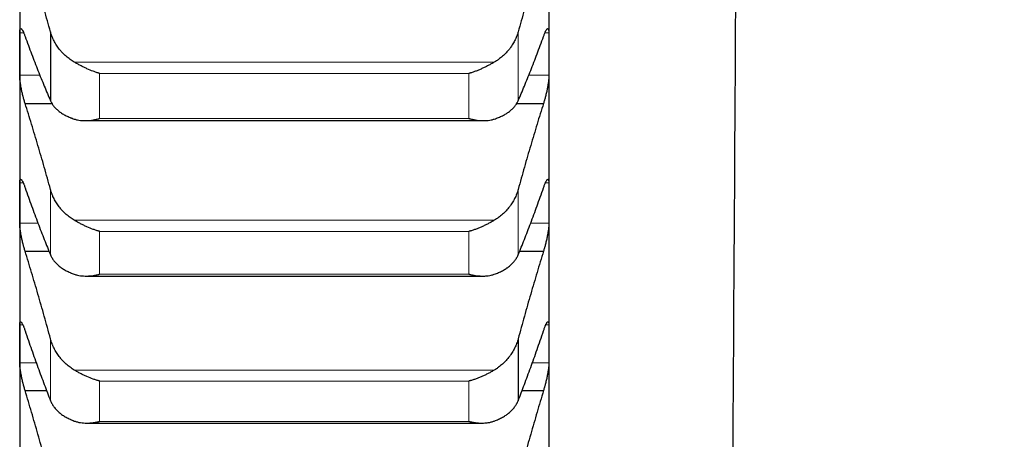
# Model space of a CAD drawing. Header units: inches. Extents: x 0 to 17820, y -10 to 12600.
# Tile 296 of 339: x 11826 to 11923, y 8194 to 8235. Entities that reach past the tile are written whole.
import ezdxf

# ---------------------------------------------------------------- set-up
doc = ezdxf.new("R2010")
doc.units = ezdxf.units.IN
doc.layers.add('1', color=7, linetype='Continuous', true_color=0xffffff)
doc.layers.add('254', color=7, linetype='Continuous', true_color=0xffffff)
doc.styles.add('latin_extended', font='simplex.shx')
doc.dimstyles.get("Standard").update_dxf_attribs({"dimtxt": 0.18, "dimasz": 0.18, "dimexe": 0.18, "dimexo": 0.0625, "dimgap": 0.09, "dimtad": 0, "dimtih": 1, "dimtoh": 1, "dimdec": 4, "dimzin": 0, "dimdsep": 46, "dimtxsty": 'Standard', "dimcen": 0.09, "dimadec": 0, "dimazin": 0, "dimtfac": 1, "dimtdec": 4, "dimtofl": 0, "dimtmove": 0, "dimatfit": 3, "dimfxl": 1, "dimtolj": 1, "dimtzin": 0, "dimarcsym": 0})

# ---------------------------------------------------------------- blocks, each defined once
blk = doc.blocks.new('_U4')
at = {"layer": '254', "color": 3, "linetype": 'Continuous', "lineweight": 13, "transparency": 16777216}
for p, q in [((12128.313, 8435.901), (12128.313, 7002.901)), ((11878.313, 8241.683), (11878.313, 7002.901)), ((11878.313, 7032.901), (10893.162, 7032.901)), ((11773.313, 7032.901), (11668.313, 7032.901)), ((12128.313, 7032.901), (11878.313, 7032.901)), ((12233.313, 7032.901), (12338.313, 7032.901))]:
    blk.add_line(p, q, dxfattribs=at)
at = {"layer": '254', "color": 3, "transparency": 16777216}
for points in [[(11773.313, 7015.401), (11773.313, 7050.401), (11878.313, 7032.901)], [(12233.313, 7050.401), (12233.313, 7015.401), (12128.313, 7032.901)]]:
    blk.add_solid(points, dxfattribs=at)
at = {"layer": 'Defpoints', "color": 0, "transparency": 16777216}
for p in [(12128.313, 8465.901), (11878.313, 8271.683), (11878.313, 7032.901)]:
    blk.add_point(p, dxfattribs=at)
at = {"layer": '254', "color": 2, "lineweight": 13, "transparency": 16777216, "insert": (10945.662, 7190.401), "char_height": 105, "attachment_point": 1, "style": 'latin_extended'}
blk.add_mtext('\\A1;250', dxfattribs=at)
blk = doc.blocks.new('_U5')
at = {"layer": '254', "color": 3, "linetype": 'Continuous', "lineweight": 13, "transparency": 16777216}
for p, q in [((11718.313, 8695.901), (11718.313, 7242.901)), ((11878.313, 8194.233), (11878.313, 7242.901)), ((11718.313, 7272.901), (10808.313, 7272.901)), ((11613.313, 7272.901), (11508.313, 7272.901)), ((11878.313, 7272.901), (11718.313, 7272.901)), ((11983.313, 7272.901), (12088.313, 7272.901))]:
    blk.add_line(p, q, dxfattribs=at)
at = {"layer": '254', "color": 3, "transparency": 16777216}
for points in [[(11613.313, 7255.401), (11613.313, 7290.401), (11718.313, 7272.901)], [(11983.313, 7290.401), (11983.313, 7255.401), (11878.313, 7272.901)]]:
    blk.add_solid(points, dxfattribs=at)
at = {"layer": 'Defpoints', "color": 0, "transparency": 16777216}
for p in [(11718.313, 8725.901), (11878.313, 8224.233), (11718.313, 7272.901)]:
    blk.add_point(p, dxfattribs=at)
at = {"layer": '254', "color": 2, "lineweight": 13, "transparency": 16777216, "insert": (10860.813, 7605.401), "char_height": 105, "attachment_point": 1, "style": 'latin_extended'}
blk.add_mtext('\\A1;\\C2;Flywheel\\P\\C2;90-160', dxfattribs=at)

msp = doc.modelspace()

# ---------------------------------------------------------------- linework, layer by layer
at = {"layer": '1', "color": 2, "linetype": 'Continuous', "lineweight": 25}
for p, q in [((11826.313, 8247.096), (11826.313, 8231.657)), ((11878.313, 8247.096), (11878.313, 8231.657)), ((11829.339, 8233.836), (11829.339, 8227.058)), ((11826.313, 8231.657), (11826.313, 8217.01)), ((11878.313, 8231.657), (11878.313, 8217.01)), ((11826.85, 8226.787), (11829.548, 8226.787)), ((11875.14, 8226.787), (11877.775, 8226.787)), ((11832.745, 8225.106), (11871.884, 8225.106)), ((11826.313, 8217.01), (11826.313, 8203.177)), ((11878.313, 8217.01), (11878.313, 8203.177)), ((11826.85, 8212.269), (11829.198, 8212.269)), ((11875.427, 8212.269), (11877.775, 8212.269)), ((11832.819, 8209.835), (11871.798, 8209.835)), ((11875.286, 8203.664), (11875.286, 8197.59)), ((11826.313, 8203.177), (11826.313, 8190.182)), ((11878.313, 8203.177), (11878.313, 8190.182)), ((11826.85, 8198.574), (11828.967, 8198.574)), ((11875.658, 8198.574), (11877.775, 8198.574)), ((11832.892, 8195.388), (11871.712, 8195.388))]:
    msp.add_line(p, q, dxfattribs=at)
at = {"layer": '1', "color": 110, "linetype": 'Continuous', "lineweight": 13}
for p, q in [((11826.315, 8233.738), (11826.71, 8233.738)), ((11875.286, 8233.836), (11875.286, 8227.058)), ((11877.918, 8233.738), (11878.31, 8233.738)), ((11831.681, 8230.852), (11872.944, 8230.852)), ((11834.168, 8229.746), (11870.457, 8229.746)), ((11834.168, 8229.746), (11834.168, 8225.319)), ((11870.457, 8229.746), (11870.457, 8225.319)), ((11826.315, 8229.576), (11828.297, 8229.576)), ((11876.328, 8229.576), (11878.31, 8229.576)), ((11834.168, 8225.319), (11870.457, 8225.319)), ((11826.315, 8218.979), (11826.664, 8218.979)), ((11829.339, 8218.344), (11829.339, 8211.913)), ((11875.286, 8218.344), (11875.286, 8211.913)), ((11877.954, 8218.979), (11878.31, 8218.979)), ((11831.681, 8215.316), (11872.944, 8215.316)), ((11826.315, 8215.04), (11828.105, 8215.04)), ((11834.168, 8214.223), (11870.457, 8214.223)), ((11834.168, 8214.223), (11834.168, 8210.024)), ((11870.457, 8214.223), (11870.457, 8210.024)), ((11876.52, 8215.04), (11878.31, 8215.04)), ((11834.168, 8210.024), (11870.457, 8210.024)), ((11826.315, 8205.033), (11826.624, 8205.033)), ((11878, 8205.033), (11878.31, 8205.033)), ((11829.339, 8203.664), (11829.339, 8197.59)), ((11826.315, 8201.322), (11827.942, 8201.322)), ((11876.683, 8201.322), (11878.31, 8201.322)), ((11831.681, 8200.597), (11872.944, 8200.597)), ((11834.168, 8199.52), (11870.457, 8199.52)), ((11834.168, 8199.52), (11834.168, 8195.554)), ((11870.457, 8199.52), (11870.457, 8195.554)), ((11834.168, 8195.554), (11870.457, 8195.554))]:
    msp.add_line(p, q, dxfattribs=at)
at = {"layer": '1', "color": 2, "linetype": 'Continuous', "lineweight": 25}
for points, knots in [([(11896.769, 8257.437), (11896.744, 8253.338), (11896.425, 8201.881), (11895.44, 8042.788), (11894.48, 7887.794), (11893.813, 7780.16)], [0, 0, 0, 0, 0.025761, 0.323445, 1, 1, 1, 1]), ([(11826.315, 8233.738), (11826.315, 8233.778), (11826.317, 8233.853), (11826.325, 8233.948), (11826.334, 8234), (11826.342, 8234.034), (11826.345, 8234.045), (11826.351, 8234.065), (11826.354, 8234.074), (11826.372, 8234.115), (11826.389, 8234.135), (11826.413, 8234.145), (11826.419, 8234.146), (11826.427, 8234.146), (11826.429, 8234.146), (11826.435, 8234.145), (11826.449, 8234.143), (11826.475, 8234.13), (11826.501, 8234.106), (11826.528, 8234.075), (11826.543, 8234.057), (11826.586, 8233.993), (11826.617, 8233.939), (11826.665, 8233.843), (11826.681, 8233.808), (11826.705, 8233.752), (11826.714, 8233.733), (11826.731, 8233.692), (11826.739, 8233.672), (11826.781, 8233.566), (11826.816, 8233.473), (11826.85, 8233.371)], [0, 0, 0, 0, 0.0625, 0.125, 0.1875, 0.1875, 0.21875, 0.21875, 0.25, 0.25, 0.375, 0.375, 0.40625, 0.40625, 0.421875, 0.421875, 0.4375, 0.5, 0.5625, 0.5625, 0.625, 0.625, 0.75, 0.75, 0.8125, 0.8125, 0.84375, 0.84375, 0.875, 0.875, 1, 1, 1, 1]), ([(11831.681, 8230.852), (11831.535, 8230.936), (11831.395, 8231.026), (11831.126, 8231.219), (11830.869, 8231.423), (11830.632, 8231.649), (11830.492, 8231.798), (11830.464, 8231.828), (11830.409, 8231.889), (11830.382, 8231.92), (11830.302, 8232.013), (11830.25, 8232.076), (11830.1, 8232.268), (11830.008, 8232.4), (11829.836, 8232.67), (11829.757, 8232.808), (11829.649, 8233.021), (11829.615, 8233.093), (11829.566, 8233.202), (11829.55, 8233.238), (11829.519, 8233.312), (11829.504, 8233.349), (11829.432, 8233.534), (11829.381, 8233.684), (11829.339, 8233.836)], [0, 0, 0, 0, 0.125, 0.125, 0.25, 0.375, 0.375, 0.40625, 0.40625, 0.4375, 0.4375, 0.5, 0.5, 0.625, 0.625, 0.75, 0.75, 0.8125, 0.8125, 0.84375, 0.84375, 0.875, 0.875, 1, 1, 1, 1]), ([(11875.286, 8233.836), (11875.244, 8233.684), (11875.194, 8233.535), (11875.079, 8233.241), (11874.95, 8232.953), (11874.792, 8232.675), (11874.663, 8232.471), (11874.618, 8232.404), (11874.548, 8232.304), (11874.524, 8232.271), (11874.475, 8232.206), (11874.451, 8232.173), (11874.326, 8232.013), (11874.114, 8231.767), (11873.879, 8231.54), (11873.632, 8231.325), (11873.503, 8231.222), (11873.333, 8231.1), (11873.299, 8231.076), (11873.229, 8231.029), (11873.125, 8230.96), (11873.017, 8230.894), (11872.944, 8230.852)], [0, 0, 0, 0, 0.125, 0.125, 0.25, 0.375, 0.375, 0.4375, 0.4375, 0.46875, 0.46875, 0.5, 0.5, 0.625, 0.75, 0.75, 0.875, 0.875, 0.90625, 0.90625, 0.9375, 1, 1, 1, 1]), ([(11877.775, 8233.371), (11877.81, 8233.473), (11877.844, 8233.566), (11877.894, 8233.692), (11877.91, 8233.731), (11877.935, 8233.788), (11877.943, 8233.806), (11877.96, 8233.841), (11877.968, 8233.858), (11878.008, 8233.939), (11878.038, 8233.993), (11878.082, 8234.056), (11878.096, 8234.074), (11878.116, 8234.097), (11878.123, 8234.104), (11878.136, 8234.117), (11878.142, 8234.122), (11878.174, 8234.145), (11878.196, 8234.15), (11878.221, 8234.141), (11878.226, 8234.138), (11878.235, 8234.132), (11878.239, 8234.127), (11878.252, 8234.112), (11878.26, 8234.099), (11878.281, 8234.05), (11878.291, 8234.004), (11878.3, 8233.932), (11878.302, 8233.917), (11878.305, 8233.885), (11878.306, 8233.868), (11878.309, 8233.816), (11878.31, 8233.778), (11878.31, 8233.738)], [0, 0, 0, 0, 0.125, 0.125, 0.1875, 0.1875, 0.21875, 0.21875, 0.25, 0.25, 0.375, 0.375, 0.4375, 0.4375, 0.46875, 0.46875, 0.5, 0.5, 0.625, 0.625, 0.65625, 0.65625, 0.6875, 0.6875, 0.75, 0.75, 0.875, 0.875, 0.90625, 0.90625, 0.9375, 0.9375, 1, 1, 1, 1]), ([(11834.168, 8229.746), (11834.165, 8229.747), (11834.162, 8229.747), (11834.155, 8229.749), (11834.152, 8229.75), (11834.142, 8229.753), (11834.122, 8229.759), (11834.076, 8229.772), (11833.983, 8229.8), (11833.904, 8229.825), (11833.746, 8229.877), (11833.641, 8229.914), (11833.327, 8230.031), (11833.119, 8230.117), (11832.808, 8230.258), (11832.704, 8230.307), (11832.549, 8230.384), (11832.497, 8230.409), (11832.393, 8230.462), (11832.342, 8230.489), (11832.187, 8230.57), (11832.084, 8230.625), (11831.881, 8230.738), (11831.781, 8230.795), (11831.681, 8230.852)], [0, 0, 0, 0, 0.003906, 0.003906, 0.007813, 0.007813, 0.015625, 0.03125, 0.0625, 0.125, 0.125, 0.25, 0.25, 0.5, 0.5, 0.625, 0.625, 0.6875, 0.6875, 0.75, 0.75, 0.875, 0.875, 1, 1, 1, 1]), ([(11872.944, 8230.852), (11872.844, 8230.795), (11872.744, 8230.738), (11872.543, 8230.627), (11872.442, 8230.572), (11872.238, 8230.465), (11872.135, 8230.413), (11871.929, 8230.311), (11871.824, 8230.262), (11871.615, 8230.166), (11871.51, 8230.121), (11871.3, 8230.034), (11871.195, 8229.992), (11870.985, 8229.914), (11870.879, 8229.877), (11870.721, 8229.825), (11870.642, 8229.8), (11870.549, 8229.772), (11870.503, 8229.759), (11870.483, 8229.753), (11870.47, 8229.749), (11870.463, 8229.747), (11870.457, 8229.746)], [0, 0, 0, 0, 0.125, 0.125, 0.25, 0.25, 0.375, 0.375, 0.5, 0.5, 0.625, 0.625, 0.75, 0.75, 0.875, 0.875, 0.9375, 0.96875, 0.984375, 0.992187, 0.992187, 1, 1, 1, 1]), ([(11826.85, 8226.787), (11826.815, 8226.891), (11826.781, 8227), (11826.731, 8227.172), (11826.715, 8227.231), (11826.69, 8227.321), (11826.682, 8227.352), (11826.665, 8227.413), (11826.657, 8227.445), (11826.617, 8227.601), (11826.587, 8227.727), (11826.543, 8227.92), (11826.529, 8227.984), (11826.509, 8228.082), (11826.502, 8228.115), (11826.489, 8228.18), (11826.483, 8228.212), (11826.451, 8228.373), (11826.429, 8228.5), (11826.404, 8228.655), (11826.399, 8228.686), (11826.39, 8228.747), (11826.386, 8228.778), (11826.373, 8228.868), (11826.365, 8228.926), (11826.344, 8229.097), (11826.334, 8229.204), (11826.325, 8229.329), (11826.323, 8229.353), (11826.32, 8229.401), (11826.319, 8229.425), (11826.316, 8229.493), (11826.315, 8229.536), (11826.315, 8229.576)], [0, 0, 0, 0, 0.125, 0.125, 0.1875, 0.1875, 0.21875, 0.21875, 0.25, 0.25, 0.375, 0.375, 0.4375, 0.4375, 0.46875, 0.46875, 0.5, 0.5, 0.625, 0.625, 0.65625, 0.65625, 0.6875, 0.6875, 0.75, 0.75, 0.875, 0.875, 0.90625, 0.90625, 0.9375, 0.9375, 1, 1, 1, 1]), ([(11878.31, 8229.576), (11878.31, 8229.536), (11878.308, 8229.45), (11878.3, 8229.309), (11878.291, 8229.205), (11878.283, 8229.125), (11878.28, 8229.097), (11878.274, 8229.041), (11878.271, 8229.013), (11878.253, 8228.871), (11878.236, 8228.751), (11878.212, 8228.596), (11878.206, 8228.565), (11878.198, 8228.518), (11878.196, 8228.502), (11878.19, 8228.47), (11878.176, 8228.39), (11878.15, 8228.246), (11878.124, 8228.117), (11878.097, 8227.988), (11878.083, 8227.923), (11878.039, 8227.728), (11878.008, 8227.601), (11877.96, 8227.416), (11877.944, 8227.354), (11877.92, 8227.264), (11877.911, 8227.234), (11877.894, 8227.174), (11877.886, 8227.145), (11877.844, 8227), (11877.809, 8226.891), (11877.775, 8226.787)], [0, 0, 0, 0, 0.0625, 0.125, 0.1875, 0.1875, 0.21875, 0.21875, 0.25, 0.25, 0.375, 0.375, 0.40625, 0.40625, 0.421875, 0.421875, 0.4375, 0.5, 0.5625, 0.5625, 0.625, 0.625, 0.75, 0.75, 0.8125, 0.8125, 0.84375, 0.84375, 0.875, 0.875, 1, 1, 1, 1]), ([(11829.339, 8227.058), (11829.381, 8226.96), (11829.431, 8226.865), (11829.546, 8226.681), (11829.675, 8226.501), (11829.833, 8226.331), (11829.962, 8226.207), (11830.007, 8226.167), (11830.077, 8226.107), (11830.101, 8226.087), (11830.15, 8226.047), (11830.174, 8226.028), (11830.299, 8225.932), (11830.511, 8225.787), (11830.746, 8225.655), (11830.993, 8225.53), (11831.122, 8225.471), (11831.292, 8225.401), (11831.326, 8225.388), (11831.396, 8225.361), (11831.5, 8225.321), (11831.608, 8225.284), (11831.681, 8225.261)], [0, 0, 0, 0, 0.125, 0.125, 0.25, 0.375, 0.375, 0.4375, 0.4375, 0.46875, 0.46875, 0.5, 0.5, 0.625, 0.75, 0.75, 0.875, 0.875, 0.90625, 0.90625, 0.9375, 1, 1, 1, 1]), ([(11872.944, 8225.261), (11873.09, 8225.308), (11873.23, 8225.359), (11873.499, 8225.469), (11873.756, 8225.586), (11873.993, 8225.718), (11874.133, 8225.805), (11874.161, 8225.823), (11874.216, 8225.859), (11874.243, 8225.877), (11874.323, 8225.933), (11874.375, 8225.97), (11874.525, 8226.085), (11874.617, 8226.164), (11874.789, 8226.328), (11874.868, 8226.412), (11874.976, 8226.544), (11875.01, 8226.588), (11875.059, 8226.656), (11875.075, 8226.679), (11875.106, 8226.725), (11875.121, 8226.748), (11875.193, 8226.865), (11875.244, 8226.96), (11875.286, 8227.058)], [0, 0, 0, 0, 0.125, 0.125, 0.25, 0.375, 0.375, 0.40625, 0.40625, 0.4375, 0.4375, 0.5, 0.5, 0.625, 0.625, 0.75, 0.75, 0.8125, 0.8125, 0.84375, 0.84375, 0.875, 0.875, 1, 1, 1, 1]), ([(11831.681, 8225.261), (11831.781, 8225.228), (11831.881, 8225.202), (11832.082, 8225.159), (11832.183, 8225.143), (11832.387, 8225.119), (11832.49, 8225.112), (11832.696, 8225.105), (11832.801, 8225.106), (11833.01, 8225.115), (11833.115, 8225.123), (11833.325, 8225.145), (11833.43, 8225.16), (11833.64, 8225.195), (11833.746, 8225.216), (11833.904, 8225.252), (11833.983, 8225.271), (11834.076, 8225.294), (11834.122, 8225.307), (11834.142, 8225.312), (11834.155, 8225.316), (11834.162, 8225.318), (11834.168, 8225.319)], [0, 0, 0, 0, 0.125, 0.125, 0.25, 0.25, 0.375, 0.375, 0.5, 0.5, 0.625, 0.625, 0.75, 0.75, 0.875, 0.875, 0.9375, 0.96875, 0.984375, 0.992188, 0.992188, 1, 1, 1, 1]), ([(11870.457, 8225.319), (11870.46, 8225.318), (11870.463, 8225.318), (11870.47, 8225.316), (11870.473, 8225.315), (11870.483, 8225.312), (11870.503, 8225.307), (11870.549, 8225.294), (11870.642, 8225.271), (11870.721, 8225.252), (11870.879, 8225.216), (11870.984, 8225.196), (11871.298, 8225.143), (11871.506, 8225.119), (11871.817, 8225.106), (11871.921, 8225.105), (11872.076, 8225.11), (11872.128, 8225.113), (11872.232, 8225.12), (11872.284, 8225.125), (11872.438, 8225.142), (11872.541, 8225.159), (11872.744, 8225.202), (11872.844, 8225.228), (11872.944, 8225.261)], [0, 0, 0, 0, 0.003906, 0.003906, 0.007812, 0.007812, 0.015625, 0.03125, 0.0625, 0.125, 0.125, 0.25, 0.25, 0.5, 0.5, 0.625, 0.625, 0.6875, 0.6875, 0.75, 0.75, 0.875, 0.875, 1, 1, 1, 1]), ([(11826.315, 8218.979), (11826.315, 8219.018), (11826.317, 8219.088), (11826.325, 8219.176), (11826.334, 8219.223), (11826.342, 8219.253), (11826.345, 8219.263), (11826.351, 8219.28), (11826.354, 8219.288), (11826.372, 8219.323), (11826.389, 8219.338), (11826.413, 8219.341), (11826.419, 8219.34), (11826.427, 8219.339), (11826.429, 8219.338), (11826.435, 8219.336), (11826.449, 8219.331), (11826.475, 8219.312), (11826.501, 8219.282), (11826.528, 8219.247), (11826.543, 8219.226), (11826.586, 8219.155), (11826.617, 8219.097), (11826.665, 8218.994), (11826.681, 8218.957), (11826.705, 8218.898), (11826.714, 8218.877), (11826.731, 8218.835), (11826.739, 8218.813), (11826.781, 8218.703), (11826.816, 8218.606), (11826.85, 8218.501)], [0, 0, 0, 0, 0.0625, 0.125, 0.1875, 0.1875, 0.21875, 0.21875, 0.25, 0.25, 0.375, 0.375, 0.40625, 0.40625, 0.421875, 0.421875, 0.4375, 0.5, 0.5625, 0.5625, 0.625, 0.625, 0.75, 0.75, 0.8125, 0.8125, 0.84375, 0.84375, 0.875, 0.875, 1, 1, 1, 1]), ([(11877.775, 8218.501), (11877.81, 8218.606), (11877.844, 8218.702), (11877.894, 8218.834), (11877.91, 8218.876), (11877.935, 8218.935), (11877.943, 8218.954), (11877.96, 8218.992), (11877.968, 8219.01), (11878.008, 8219.096), (11878.038, 8219.155), (11878.082, 8219.225), (11878.096, 8219.246), (11878.116, 8219.273), (11878.123, 8219.281), (11878.136, 8219.296), (11878.142, 8219.302), (11878.174, 8219.331), (11878.196, 8219.342), (11878.221, 8219.34), (11878.226, 8219.338), (11878.235, 8219.334), (11878.239, 8219.331), (11878.252, 8219.32), (11878.26, 8219.309), (11878.281, 8219.268), (11878.291, 8219.228), (11878.3, 8219.161), (11878.302, 8219.147), (11878.305, 8219.117), (11878.306, 8219.102), (11878.309, 8219.053), (11878.31, 8219.018), (11878.31, 8218.979)], [0, 0, 0, 0, 0.125, 0.125, 0.1875, 0.1875, 0.21875, 0.21875, 0.25, 0.25, 0.375, 0.375, 0.4375, 0.4375, 0.46875, 0.46875, 0.5, 0.5, 0.625, 0.625, 0.65625, 0.65625, 0.6875, 0.6875, 0.75, 0.75, 0.875, 0.875, 0.90625, 0.90625, 0.9375, 0.9375, 1, 1, 1, 1]), ([(11831.681, 8215.316), (11831.535, 8215.401), (11831.395, 8215.492), (11831.126, 8215.687), (11830.869, 8215.894), (11830.632, 8216.124), (11830.492, 8216.274), (11830.464, 8216.305), (11830.409, 8216.367), (11830.382, 8216.398), (11830.302, 8216.492), (11830.25, 8216.557), (11830.1, 8216.751), (11830.008, 8216.885), (11829.836, 8217.159), (11829.757, 8217.299), (11829.649, 8217.515), (11829.615, 8217.588), (11829.566, 8217.699), (11829.55, 8217.736), (11829.519, 8217.811), (11829.504, 8217.848), (11829.432, 8218.036), (11829.381, 8218.189), (11829.339, 8218.344)], [0, 0, 0, 0, 0.125, 0.125, 0.25, 0.375, 0.375, 0.40625, 0.40625, 0.4375, 0.4375, 0.5, 0.5, 0.625, 0.625, 0.75, 0.75, 0.8125, 0.8125, 0.84375, 0.84375, 0.875, 0.875, 1, 1, 1, 1]), ([(11875.286, 8218.344), (11875.244, 8218.189), (11875.194, 8218.037), (11875.079, 8217.739), (11874.95, 8217.446), (11874.792, 8217.164), (11874.663, 8216.957), (11874.618, 8216.889), (11874.548, 8216.788), (11874.524, 8216.754), (11874.475, 8216.688), (11874.451, 8216.655), (11874.326, 8216.493), (11874.114, 8216.243), (11873.879, 8216.013), (11873.632, 8215.794), (11873.503, 8215.69), (11873.333, 8215.567), (11873.299, 8215.543), (11873.229, 8215.495), (11873.125, 8215.425), (11873.017, 8215.358), (11872.944, 8215.316)], [0, 0, 0, 0, 0.125, 0.125, 0.25, 0.375, 0.375, 0.4375, 0.4375, 0.46875, 0.46875, 0.5, 0.5, 0.625, 0.75, 0.75, 0.875, 0.875, 0.90625, 0.90625, 0.9375, 1, 1, 1, 1]), ([(11834.168, 8214.223), (11834.165, 8214.224), (11834.162, 8214.225), (11834.155, 8214.227), (11834.152, 8214.227), (11834.142, 8214.23), (11834.122, 8214.235), (11834.076, 8214.248), (11833.983, 8214.275), (11833.904, 8214.299), (11833.746, 8214.349), (11833.641, 8214.384), (11833.327, 8214.498), (11833.119, 8214.582), (11832.808, 8214.722), (11832.704, 8214.77), (11832.549, 8214.846), (11832.497, 8214.872), (11832.393, 8214.924), (11832.342, 8214.951), (11832.187, 8215.032), (11832.084, 8215.087), (11831.881, 8215.2), (11831.781, 8215.258), (11831.681, 8215.316)], [0, 0, 0, 0, 0.003906, 0.003906, 0.007812, 0.007812, 0.015625, 0.03125, 0.0625, 0.125, 0.125, 0.25, 0.25, 0.5, 0.5, 0.625, 0.625, 0.6875, 0.6875, 0.75, 0.75, 0.875, 0.875, 1, 1, 1, 1]), ([(11872.944, 8215.316), (11872.844, 8215.258), (11872.744, 8215.2), (11872.543, 8215.088), (11872.442, 8215.034), (11872.238, 8214.927), (11872.135, 8214.875), (11871.929, 8214.774), (11871.824, 8214.725), (11871.615, 8214.631), (11871.51, 8214.586), (11871.3, 8214.501), (11871.195, 8214.46), (11870.985, 8214.384), (11870.879, 8214.349), (11870.721, 8214.299), (11870.642, 8214.275), (11870.549, 8214.248), (11870.503, 8214.235), (11870.483, 8214.23), (11870.47, 8214.227), (11870.463, 8214.225), (11870.457, 8214.223)], [0, 0, 0, 0, 0.125, 0.125, 0.25, 0.25, 0.375, 0.375, 0.5, 0.5, 0.625, 0.625, 0.75, 0.75, 0.875, 0.875, 0.9375, 0.96875, 0.984375, 0.992187, 0.992187, 1, 1, 1, 1]), ([(11826.85, 8212.269), (11826.815, 8212.376), (11826.781, 8212.487), (11826.731, 8212.663), (11826.715, 8212.722), (11826.69, 8212.814), (11826.682, 8212.845), (11826.665, 8212.907), (11826.657, 8212.939), (11826.617, 8213.096), (11826.587, 8213.224), (11826.543, 8213.417), (11826.529, 8213.481), (11826.509, 8213.579), (11826.502, 8213.611), (11826.489, 8213.676), (11826.483, 8213.708), (11826.451, 8213.868), (11826.429, 8213.994), (11826.404, 8214.146), (11826.399, 8214.177), (11826.39, 8214.237), (11826.386, 8214.267), (11826.373, 8214.356), (11826.365, 8214.413), (11826.344, 8214.579), (11826.334, 8214.683), (11826.325, 8214.804), (11826.323, 8214.827), (11826.32, 8214.873), (11826.319, 8214.896), (11826.316, 8214.961), (11826.315, 8215.002), (11826.315, 8215.04)], [0, 0, 0, 0, 0.125, 0.125, 0.1875, 0.1875, 0.21875, 0.21875, 0.25, 0.25, 0.375, 0.375, 0.4375, 0.4375, 0.46875, 0.46875, 0.5, 0.5, 0.625, 0.625, 0.65625, 0.65625, 0.6875, 0.6875, 0.75, 0.75, 0.875, 0.875, 0.90625, 0.90625, 0.9375, 0.9375, 1, 1, 1, 1]), ([(11878.31, 8215.04), (11878.31, 8215.002), (11878.308, 8214.92), (11878.3, 8214.784), (11878.291, 8214.685), (11878.283, 8214.606), (11878.28, 8214.579), (11878.274, 8214.525), (11878.271, 8214.498), (11878.253, 8214.359), (11878.236, 8214.242), (11878.212, 8214.089), (11878.206, 8214.058), (11878.198, 8214.011), (11878.196, 8213.995), (11878.19, 8213.964), (11878.176, 8213.885), (11878.15, 8213.742), (11878.124, 8213.614), (11878.097, 8213.485), (11878.083, 8213.42), (11878.039, 8213.225), (11878.008, 8213.097), (11877.96, 8212.91), (11877.944, 8212.848), (11877.92, 8212.756), (11877.911, 8212.725), (11877.894, 8212.665), (11877.886, 8212.635), (11877.844, 8212.488), (11877.809, 8212.376), (11877.775, 8212.269)], [0, 0, 0, 0, 0.0625, 0.125, 0.1875, 0.1875, 0.21875, 0.21875, 0.25, 0.25, 0.375, 0.375, 0.40625, 0.40625, 0.421875, 0.421875, 0.4375, 0.5, 0.5625, 0.5625, 0.625, 0.625, 0.75, 0.75, 0.8125, 0.8125, 0.84375, 0.84375, 0.875, 0.875, 1, 1, 1, 1]), ([(11829.339, 8211.913), (11829.381, 8211.81), (11829.431, 8211.71), (11829.546, 8211.515), (11829.675, 8211.325), (11829.833, 8211.145), (11829.962, 8211.015), (11830.007, 8210.972), (11830.077, 8210.908), (11830.101, 8210.887), (11830.15, 8210.845), (11830.174, 8210.825), (11830.299, 8210.724), (11830.511, 8210.569), (11830.746, 8210.429), (11830.993, 8210.297), (11831.122, 8210.234), (11831.292, 8210.16), (11831.326, 8210.146), (11831.396, 8210.118), (11831.5, 8210.076), (11831.608, 8210.036), (11831.681, 8210.011)], [0, 0, 0, 0, 0.125, 0.125, 0.25, 0.375, 0.375, 0.4375, 0.4375, 0.46875, 0.46875, 0.5, 0.5, 0.625, 0.75, 0.75, 0.875, 0.875, 0.90625, 0.90625, 0.9375, 1, 1, 1, 1]), ([(11872.944, 8210.011), (11873.09, 8210.061), (11873.23, 8210.116), (11873.499, 8210.232), (11873.756, 8210.357), (11873.993, 8210.497), (11874.133, 8210.589), (11874.161, 8210.608), (11874.216, 8210.646), (11874.243, 8210.665), (11874.323, 8210.724), (11874.375, 8210.763), (11874.525, 8210.885), (11874.617, 8210.969), (11874.789, 8211.142), (11874.868, 8211.232), (11874.976, 8211.37), (11875.01, 8211.417), (11875.059, 8211.489), (11875.075, 8211.513), (11875.106, 8211.562), (11875.121, 8211.586), (11875.193, 8211.709), (11875.244, 8211.81), (11875.286, 8211.913)], [0, 0, 0, 0, 0.125, 0.125, 0.25, 0.375, 0.375, 0.40625, 0.40625, 0.4375, 0.4375, 0.5, 0.5, 0.625, 0.625, 0.75, 0.75, 0.8125, 0.8125, 0.84375, 0.84375, 0.875, 0.875, 1, 1, 1, 1]), ([(11831.681, 8210.011), (11831.781, 8209.977), (11831.881, 8209.948), (11832.082, 8209.901), (11832.183, 8209.883), (11832.387, 8209.855), (11832.49, 8209.846), (11832.696, 8209.835), (11832.801, 8209.834), (11833.01, 8209.838), (11833.115, 8209.844), (11833.325, 8209.863), (11833.43, 8209.876), (11833.64, 8209.908), (11833.746, 8209.927), (11833.904, 8209.96), (11833.983, 8209.978), (11834.076, 8210), (11834.122, 8210.012), (11834.142, 8210.017), (11834.155, 8210.02), (11834.162, 8210.022), (11834.168, 8210.024)], [0, 0, 0, 0, 0.125, 0.125, 0.25, 0.25, 0.375, 0.375, 0.5, 0.5, 0.625, 0.625, 0.75, 0.75, 0.875, 0.875, 0.9375, 0.96875, 0.984375, 0.992187, 0.992187, 1, 1, 1, 1]), ([(11870.457, 8210.024), (11870.46, 8210.023), (11870.463, 8210.022), (11870.47, 8210.02), (11870.473, 8210.019), (11870.483, 8210.017), (11870.503, 8210.012), (11870.549, 8210), (11870.642, 8209.978), (11870.721, 8209.96), (11870.879, 8209.927), (11870.984, 8209.908), (11871.298, 8209.86), (11871.506, 8209.841), (11871.817, 8209.834), (11871.921, 8209.835), (11872.076, 8209.843), (11872.128, 8209.846), (11872.232, 8209.856), (11872.284, 8209.862), (11872.438, 8209.882), (11872.541, 8209.901), (11872.744, 8209.948), (11872.844, 8209.977), (11872.944, 8210.011)], [0, 0, 0, 0, 0.003906, 0.003906, 0.007812, 0.007812, 0.015625, 0.03125, 0.0625, 0.125, 0.125, 0.25, 0.25, 0.5, 0.5, 0.625, 0.625, 0.6875, 0.6875, 0.75, 0.75, 0.875, 0.875, 1, 1, 1, 1]), ([(11826.315, 8205.033), (11826.315, 8205.069), (11826.317, 8205.135), (11826.325, 8205.216), (11826.334, 8205.257), (11826.342, 8205.284), (11826.345, 8205.292), (11826.351, 8205.307), (11826.354, 8205.314), (11826.372, 8205.342), (11826.389, 8205.352), (11826.413, 8205.348), (11826.419, 8205.347), (11826.427, 8205.343), (11826.429, 8205.342), (11826.435, 8205.338), (11826.449, 8205.329), (11826.475, 8205.305), (11826.501, 8205.27), (11826.528, 8205.23), (11826.543, 8205.207), (11826.586, 8205.129), (11826.617, 8205.066), (11826.665, 8204.956), (11826.681, 8204.917), (11826.705, 8204.855), (11826.714, 8204.834), (11826.731, 8204.789), (11826.739, 8204.767), (11826.781, 8204.652), (11826.816, 8204.552), (11826.85, 8204.444)], [0, 0, 0, 0, 0.0625, 0.125, 0.1875, 0.1875, 0.21875, 0.21875, 0.25, 0.25, 0.375, 0.375, 0.40625, 0.40625, 0.421875, 0.421875, 0.4375, 0.5, 0.5625, 0.5625, 0.625, 0.625, 0.75, 0.75, 0.8125, 0.8125, 0.84375, 0.84375, 0.875, 0.875, 1, 1, 1, 1]), ([(11877.775, 8204.444), (11877.81, 8204.552), (11877.844, 8204.651), (11877.894, 8204.789), (11877.91, 8204.832), (11877.935, 8204.895), (11877.943, 8204.915), (11877.96, 8204.954), (11877.968, 8204.973), (11878.008, 8205.065), (11878.038, 8205.128), (11878.082, 8205.206), (11878.096, 8205.229), (11878.116, 8205.26), (11878.123, 8205.269), (11878.136, 8205.286), (11878.142, 8205.294), (11878.174, 8205.33), (11878.196, 8205.346), (11878.221, 8205.35), (11878.226, 8205.35), (11878.235, 8205.348), (11878.239, 8205.346), (11878.252, 8205.339), (11878.26, 8205.331), (11878.281, 8205.297), (11878.291, 8205.262), (11878.3, 8205.202), (11878.302, 8205.189), (11878.305, 8205.162), (11878.306, 8205.147), (11878.309, 8205.102), (11878.31, 8205.069), (11878.31, 8205.033)], [0, 0, 0, 0, 0.125, 0.125, 0.1875, 0.1875, 0.21875, 0.21875, 0.25, 0.25, 0.375, 0.375, 0.4375, 0.4375, 0.46875, 0.46875, 0.5, 0.5, 0.625, 0.625, 0.65625, 0.65625, 0.6875, 0.6875, 0.75, 0.75, 0.875, 0.875, 0.90625, 0.90625, 0.9375, 0.9375, 1, 1, 1, 1]), ([(11831.681, 8200.597), (11831.535, 8200.683), (11831.395, 8200.776), (11831.126, 8200.973), (11830.869, 8201.182), (11830.632, 8201.414), (11830.492, 8201.567), (11830.464, 8201.598), (11830.409, 8201.66), (11830.382, 8201.692), (11830.302, 8201.788), (11830.25, 8201.853), (11830.1, 8202.05), (11830.008, 8202.185), (11829.836, 8202.463), (11829.757, 8202.605), (11829.649, 8202.824), (11829.615, 8202.898), (11829.566, 8203.01), (11829.55, 8203.047), (11829.519, 8203.123), (11829.504, 8203.161), (11829.432, 8203.352), (11829.381, 8203.507), (11829.339, 8203.664)], [0, 0, 0, 0, 0.125, 0.125, 0.25, 0.375, 0.375, 0.40625, 0.40625, 0.4375, 0.4375, 0.5, 0.5, 0.625, 0.625, 0.75, 0.75, 0.8125, 0.8125, 0.84375, 0.84375, 0.875, 0.875, 1, 1, 1, 1]), ([(11875.286, 8203.664), (11875.244, 8203.507), (11875.194, 8203.353), (11875.079, 8203.05), (11874.95, 8202.754), (11874.792, 8202.468), (11874.663, 8202.259), (11874.618, 8202.19), (11874.548, 8202.087), (11874.524, 8202.053), (11874.475, 8201.986), (11874.451, 8201.953), (11874.326, 8201.788), (11874.114, 8201.535), (11873.879, 8201.303), (11873.632, 8201.081), (11873.503, 8200.976), (11873.333, 8200.851), (11873.299, 8200.827), (11873.229, 8200.779), (11873.125, 8200.708), (11873.017, 8200.64), (11872.944, 8200.597)], [0, 0, 0, 0, 0.125, 0.125, 0.25, 0.375, 0.375, 0.4375, 0.4375, 0.46875, 0.46875, 0.5, 0.5, 0.625, 0.75, 0.75, 0.875, 0.875, 0.90625, 0.90625, 0.9375, 1, 1, 1, 1]), ([(11826.85, 8198.574), (11826.815, 8198.683), (11826.781, 8198.797), (11826.731, 8198.975), (11826.715, 8199.036), (11826.69, 8199.128), (11826.682, 8199.16), (11826.665, 8199.223), (11826.657, 8199.254), (11826.617, 8199.413), (11826.587, 8199.541), (11826.543, 8199.734), (11826.529, 8199.799), (11826.509, 8199.896), (11826.502, 8199.928), (11826.489, 8199.993), (11826.483, 8200.025), (11826.451, 8200.184), (11826.429, 8200.307), (11826.404, 8200.457), (11826.399, 8200.487), (11826.39, 8200.546), (11826.386, 8200.576), (11826.373, 8200.663), (11826.365, 8200.719), (11826.344, 8200.881), (11826.334, 8200.981), (11826.325, 8201.097), (11826.323, 8201.12), (11826.32, 8201.164), (11826.319, 8201.185), (11826.316, 8201.247), (11826.315, 8201.286), (11826.315, 8201.322)], [0, 0, 0, 0, 0.125, 0.125, 0.1875, 0.1875, 0.21875, 0.21875, 0.25, 0.25, 0.375, 0.375, 0.4375, 0.4375, 0.46875, 0.46875, 0.5, 0.5, 0.625, 0.625, 0.65625, 0.65625, 0.6875, 0.6875, 0.75, 0.75, 0.875, 0.875, 0.90625, 0.90625, 0.9375, 0.9375, 1, 1, 1, 1]), ([(11878.31, 8201.322), (11878.31, 8201.286), (11878.308, 8201.209), (11878.3, 8201.079), (11878.291, 8200.982), (11878.283, 8200.907), (11878.28, 8200.881), (11878.274, 8200.828), (11878.271, 8200.801), (11878.253, 8200.666), (11878.236, 8200.551), (11878.212, 8200.401), (11878.206, 8200.37), (11878.198, 8200.324), (11878.196, 8200.309), (11878.19, 8200.278), (11878.176, 8200.2), (11878.15, 8200.058), (11878.124, 8199.931), (11878.097, 8199.802), (11878.083, 8199.737), (11878.039, 8199.542), (11878.008, 8199.414), (11877.96, 8199.225), (11877.944, 8199.162), (11877.92, 8199.07), (11877.911, 8199.039), (11877.894, 8198.977), (11877.886, 8198.947), (11877.844, 8198.797), (11877.809, 8198.683), (11877.775, 8198.574)], [0, 0, 0, 0, 0.0625, 0.125, 0.1875, 0.1875, 0.21875, 0.21875, 0.25, 0.25, 0.375, 0.375, 0.40625, 0.40625, 0.421875, 0.421875, 0.4375, 0.5, 0.5625, 0.5625, 0.625, 0.625, 0.75, 0.75, 0.8125, 0.8125, 0.84375, 0.84375, 0.875, 0.875, 1, 1, 1, 1]), ([(11834.168, 8199.52), (11834.165, 8199.521), (11834.162, 8199.521), (11834.155, 8199.523), (11834.152, 8199.524), (11834.142, 8199.526), (11834.122, 8199.532), (11834.076, 8199.544), (11833.983, 8199.569), (11833.904, 8199.592), (11833.746, 8199.64), (11833.641, 8199.674), (11833.327, 8199.784), (11833.119, 8199.867), (11832.808, 8200.004), (11832.704, 8200.052), (11832.549, 8200.127), (11832.497, 8200.152), (11832.393, 8200.204), (11832.342, 8200.231), (11832.187, 8200.312), (11832.084, 8200.367), (11831.881, 8200.48), (11831.781, 8200.538), (11831.681, 8200.597)], [0, 0, 0, 0, 0.003906, 0.003906, 0.007813, 0.007813, 0.015625, 0.03125, 0.0625, 0.125, 0.125, 0.25, 0.25, 0.5, 0.5, 0.625, 0.625, 0.6875, 0.6875, 0.75, 0.75, 0.875, 0.875, 1, 1, 1, 1]), ([(11872.944, 8200.597), (11872.844, 8200.538), (11872.744, 8200.481), (11872.543, 8200.368), (11872.442, 8200.313), (11872.238, 8200.207), (11872.135, 8200.155), (11871.929, 8200.055), (11871.824, 8200.007), (11871.615, 8199.914), (11871.51, 8199.87), (11871.3, 8199.787), (11871.195, 8199.748), (11870.985, 8199.674), (11870.879, 8199.64), (11870.721, 8199.592), (11870.642, 8199.569), (11870.549, 8199.544), (11870.503, 8199.532), (11870.483, 8199.526), (11870.47, 8199.523), (11870.463, 8199.521), (11870.457, 8199.52)], [0, 0, 0, 0, 0.125, 0.125, 0.25, 0.25, 0.375, 0.375, 0.5, 0.5, 0.625, 0.625, 0.75, 0.75, 0.875, 0.875, 0.9375, 0.96875, 0.984375, 0.992188, 0.992188, 1, 1, 1, 1]), ([(11829.339, 8197.59), (11829.381, 8197.482), (11829.431, 8197.377), (11829.546, 8197.173), (11829.675, 8196.973), (11829.833, 8196.784), (11829.962, 8196.646), (11830.007, 8196.601), (11830.077, 8196.534), (11830.101, 8196.512), (11830.15, 8196.468), (11830.174, 8196.447), (11830.299, 8196.34), (11830.511, 8196.177), (11830.746, 8196.03), (11830.993, 8195.89), (11831.122, 8195.823), (11831.292, 8195.746), (11831.326, 8195.73), (11831.396, 8195.7), (11831.5, 8195.656), (11831.608, 8195.614), (11831.681, 8195.588)], [0, 0, 0, 0, 0.125, 0.125, 0.25, 0.375, 0.375, 0.4375, 0.4375, 0.46875, 0.46875, 0.5, 0.5, 0.625, 0.75, 0.75, 0.875, 0.875, 0.90625, 0.90625, 0.9375, 1, 1, 1, 1]), ([(11872.944, 8195.588), (11873.09, 8195.641), (11873.23, 8195.698), (11873.499, 8195.821), (11873.756, 8195.953), (11873.993, 8196.1), (11874.133, 8196.198), (11874.161, 8196.218), (11874.216, 8196.258), (11874.243, 8196.278), (11874.323, 8196.34), (11874.375, 8196.382), (11874.525, 8196.51), (11874.617, 8196.598), (11874.789, 8196.781), (11874.868, 8196.875), (11874.976, 8197.021), (11875.01, 8197.07), (11875.059, 8197.146), (11875.075, 8197.171), (11875.106, 8197.222), (11875.121, 8197.248), (11875.193, 8197.377), (11875.244, 8197.483), (11875.286, 8197.59)], [0, 0, 0, 0, 0.125, 0.125, 0.25, 0.375, 0.375, 0.40625, 0.40625, 0.4375, 0.4375, 0.5, 0.5, 0.625, 0.625, 0.75, 0.75, 0.8125, 0.8125, 0.84375, 0.84375, 0.875, 0.875, 1, 1, 1, 1]), ([(11831.681, 8195.588), (11831.781, 8195.551), (11831.881, 8195.521), (11832.082, 8195.47), (11832.183, 8195.449), (11832.387, 8195.418), (11832.49, 8195.406), (11832.696, 8195.391), (11832.801, 8195.388), (11833.01, 8195.388), (11833.115, 8195.392), (11833.325, 8195.408), (11833.43, 8195.418), (11833.64, 8195.447), (11833.746, 8195.464), (11833.904, 8195.494), (11833.983, 8195.511), (11834.076, 8195.532), (11834.122, 8195.543), (11834.142, 8195.548), (11834.155, 8195.551), (11834.162, 8195.553), (11834.168, 8195.554)], [0, 0, 0, 0, 0.125, 0.125, 0.25, 0.25, 0.375, 0.375, 0.5, 0.5, 0.625, 0.625, 0.75, 0.75, 0.875, 0.875, 0.9375, 0.96875, 0.984375, 0.992188, 0.992188, 1, 1, 1, 1]), ([(11870.457, 8195.554), (11870.46, 8195.553), (11870.463, 8195.553), (11870.47, 8195.551), (11870.473, 8195.55), (11870.483, 8195.548), (11870.503, 8195.543), (11870.549, 8195.532), (11870.642, 8195.511), (11870.721, 8195.494), (11870.879, 8195.464), (11870.984, 8195.447), (11871.298, 8195.405), (11871.506, 8195.389), (11871.817, 8195.388), (11871.921, 8195.391), (11872.076, 8195.402), (11872.128, 8195.406), (11872.232, 8195.418), (11872.284, 8195.425), (11872.438, 8195.449), (11872.541, 8195.469), (11872.744, 8195.52), (11872.844, 8195.551), (11872.944, 8195.588)], [0, 0, 0, 0, 0.003906, 0.003906, 0.007812, 0.007812, 0.015625, 0.03125, 0.0625, 0.125, 0.125, 0.25, 0.25, 0.5, 0.5, 0.625, 0.625, 0.6875, 0.6875, 0.75, 0.75, 0.875, 0.875, 1, 1, 1, 1])]:
    msp.add_open_spline(points, degree=3, knots=knots, dxfattribs=at)
for points in [[(11829.339, 8233.836), (11829.135, 8234.565), (11828.725, 8236.002), (11828.106, 8238.098), (11827.481, 8240.136), (11827.061, 8241.455), (11826.85, 8242.105)], [(11877.775, 8242.105), (11877.564, 8241.455), (11877.144, 8240.136), (11876.519, 8238.098), (11875.9, 8236.002), (11875.49, 8234.565), (11875.286, 8233.836)], [(11826.313, 8231.657), (11826.313, 8232.351), (11826.313, 8233.044), (11826.315, 8233.738)], [(11878.31, 8233.738), (11878.312, 8233.044), (11878.313, 8232.351), (11878.313, 8231.657)], [(11826.85, 8233.371), (11827.061, 8232.786), (11827.481, 8231.646), (11828.106, 8230.023), (11828.725, 8228.489), (11829.135, 8227.525), (11829.339, 8227.058)], [(11875.286, 8227.058), (11875.49, 8227.525), (11875.9, 8228.489), (11876.519, 8230.023), (11877.144, 8231.646), (11877.564, 8232.786), (11877.775, 8233.371)], [(11826.315, 8229.576), (11826.313, 8230.27), (11826.313, 8230.963), (11826.313, 8231.657)], [(11878.313, 8231.657), (11878.313, 8230.963), (11878.312, 8230.27), (11878.31, 8229.576)], [(11829.339, 8218.344), (11829.135, 8219.084), (11828.725, 8220.546), (11828.106, 8222.684), (11827.481, 8224.768), (11827.061, 8226.12), (11826.85, 8226.787)], [(11877.775, 8226.787), (11877.564, 8226.12), (11877.144, 8224.768), (11876.519, 8222.684), (11875.9, 8220.546), (11875.49, 8219.084), (11875.286, 8218.344)], [(11826.313, 8217.01), (11826.313, 8217.666), (11826.313, 8218.323), (11826.315, 8218.979)], [(11826.85, 8218.501), (11827.061, 8217.895), (11827.481, 8216.712), (11828.106, 8215.023), (11828.725, 8213.418), (11829.135, 8212.405), (11829.339, 8211.913)], [(11875.286, 8211.913), (11875.49, 8212.405), (11875.9, 8213.418), (11876.519, 8215.023), (11877.144, 8216.712), (11877.564, 8217.895), (11877.775, 8218.501)], [(11878.31, 8218.979), (11878.312, 8218.323), (11878.313, 8217.666), (11878.313, 8217.01)], [(11826.315, 8215.04), (11826.313, 8215.697), (11826.313, 8216.353), (11826.313, 8217.01)], [(11878.313, 8217.01), (11878.313, 8216.353), (11878.312, 8215.697), (11878.31, 8215.04)], [(11829.339, 8203.664), (11829.135, 8204.414), (11828.725, 8205.899), (11828.106, 8208.076), (11827.481, 8210.202), (11827.061, 8211.586), (11826.85, 8212.269)], [(11877.775, 8212.269), (11877.564, 8211.586), (11877.144, 8210.202), (11876.519, 8208.076), (11875.9, 8205.899), (11875.49, 8204.414), (11875.286, 8203.664)], [(11826.313, 8203.177), (11826.313, 8203.796), (11826.313, 8204.414), (11826.315, 8205.033)], [(11878.31, 8205.033), (11878.312, 8204.414), (11878.313, 8203.796), (11878.313, 8203.177)], [(11826.85, 8204.444), (11827.061, 8203.818), (11827.481, 8202.595), (11828.106, 8200.841), (11828.725, 8199.168), (11829.135, 8198.107), (11829.339, 8197.59)], [(11875.286, 8197.59), (11875.49, 8198.107), (11875.9, 8199.168), (11876.519, 8200.841), (11877.144, 8202.595), (11877.564, 8203.818), (11877.775, 8204.444)], [(11826.315, 8201.322), (11826.313, 8201.94), (11826.313, 8202.559), (11826.313, 8203.177)], [(11878.313, 8203.177), (11878.313, 8202.559), (11878.312, 8201.94), (11878.31, 8201.322)], [(11829.339, 8189.82), (11829.135, 8190.58), (11828.725, 8192.085), (11828.106, 8194.296), (11827.481, 8196.462), (11827.061, 8197.875), (11826.85, 8198.574)], [(11877.775, 8198.574), (11877.564, 8197.875), (11877.144, 8196.462), (11876.519, 8194.296), (11875.9, 8192.085), (11875.49, 8190.58), (11875.286, 8189.82)]]:
    msp.add_open_spline(points, degree=3, dxfattribs=at)

# ---------------------------------------------------------------- dimensions: what is measured, and where the dimension line sits
at = {"layer": '254', "color": 2, "linetype": 'Continuous', "lineweight": 13}
dim = msp.add_linear_dim(base=(11718.313, 7272.901), p1=(11878.313, 8224.233), p2=(11718.313, 8725.901), text='\\C2;Flywheel\\P\\C2;90-160', dimstyle='Standard', override={"dimscale": 30, "dimtxt": 3.5, "dimasz": 3.5, "dimexe": 1, "dimexo": 1, "dimgap": 1.75, "dimtad": 1, "dimtih": 1, "dimtoh": 0, "dimdec": 2, "dimlfac": 0.033333, "dimzin": 8, "dimdsep": 46, "dimlunit": 2, "dimpost": '', "dimtxsty": 'latin_extended', "dimsah": 1, "dimse1": 0, "dimse2": 0, "dimsd1": 0, "dimsd2": 0, "dimclrd": 3, "dimclre": 3, "dimclrt": 2, "dimtol": 0, "dimtm": -0.1, "dimtfac": 0.714286, "dimtdec": 3, "dimtofl": 1, "dimtmove": 0, "dimtzin": 8, "dimlwd": 13, "dimlwe": 13}, dxfattribs=at)
dim.commit()
dim.dimension.update_dxf_attribs({"geometry": '_U5', "text_midpoint": (11158.313, 7272.901), "dimtype": 160})
dim = msp.add_linear_dim(base=(11878.313, 7032.901), p1=(12128.313, 8465.901), p2=(11878.313, 8271.683), dimstyle='Standard', override={"dimscale": 30, "dimtxt": 3.5, "dimasz": 3.5, "dimexe": 1, "dimexo": 1, "dimgap": 1.75, "dimtad": 1, "dimtih": 1, "dimtoh": 0, "dimdec": 2, "dimlfac": 1, "dimzin": 8, "dimdsep": 46, "dimlunit": 2, "dimtxsty": 'latin_extended', "dimsah": 1, "dimse1": 0, "dimse2": 0, "dimsd1": 0, "dimsd2": 0, "dimclrd": 3, "dimclre": 3, "dimclrt": 2, "dimtol": 0, "dimtm": -0.1, "dimtfac": 0.714286, "dimtdec": 3, "dimtofl": 1, "dimtmove": 0, "dimtzin": 8, "dimlwd": 13, "dimlwe": 13}, dxfattribs=at)
dim.commit()
dim.dimension.update_dxf_attribs({"geometry": '_U4', "text_midpoint": (11080.662, 7032.901), "dimtype": 160})

doc.saveas('drawing.dxf')
